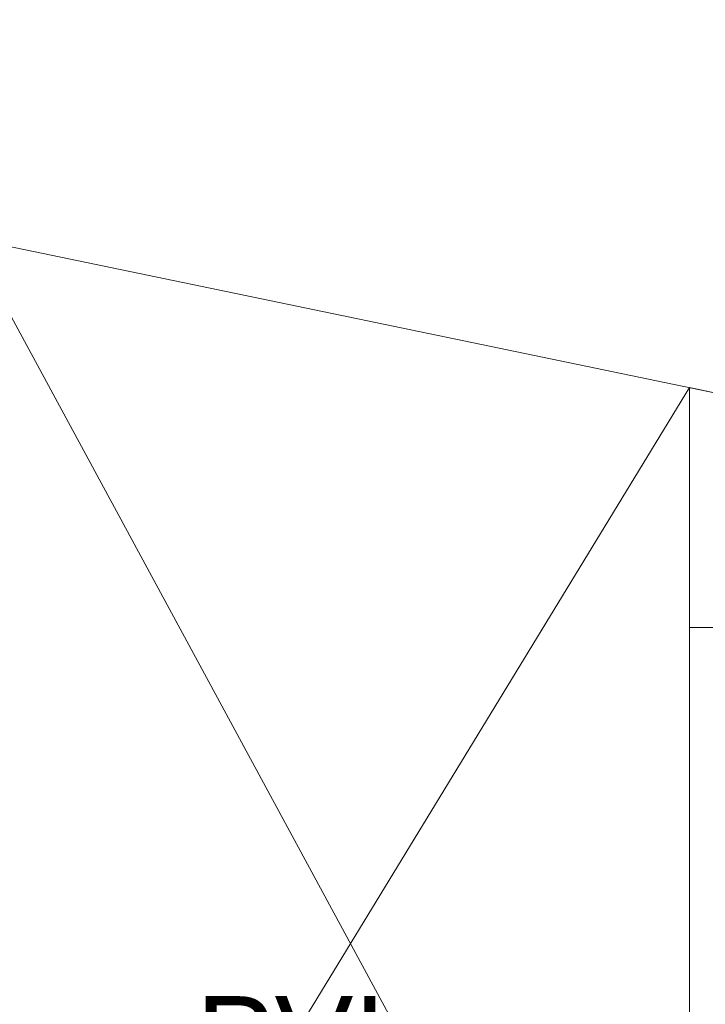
# Model space of a CAD drawing. Header units: millimetres. Extents: x 567 to 934, y -1 to 364.
# Tile 1051 of 1056: x 766.3 to 769.35, y 233.18 to 237.55. Entities that reach past the tile are written whole.
import ezdxf

# ---------------------------------------------------------------- set-up
doc = ezdxf.new("R2010")
doc.units = ezdxf.units.MM
doc.header["$MEASUREMENT"] = 0
doc.linetypes.add('NULL', pattern=[0])
doc.layers.add('ARQ FINA', color=8, linetype='Continuous')
doc.styles.add('Arial', font='arial.ttf')

msp = doc.modelspace()

# ---------------------------------------------------------------- linework, layer by layer
at = {"layer": 'ARQ FINA', "lineweight": 5}
for p, q in [((816.3164, 226.1556), (758.9167, 238.0696)), ((766.0764, 236.5835), (769.2764, 230.6739)), ((769.2764, 235.9193), (766.0764, 230.6739)), ((769.2764, 235.9193), (769.2764, 234.8549)), ((783.7164, 232.9221), (769.2764, 235.9193)), ((769.2764, 234.8549), (769.2764, 230.7149)), ((769.4164, 234.8549), (769.2764, 234.8549))]:
    msp.add_line(p, q, dxfattribs=at)

# ---------------------------------------------------------------- texts
at = {"layer": 'ARQ FINA', "linetype": 'NULL', "lineweight": 5, "insert": (767.0854, 232.8435), "char_height": 0.375, "width": 1.689215, "attachment_point": 7, "line_spacing_factor": 0.9, "style": 'Arial'}
msp.add_mtext('PVI', dxfattribs=at)

doc.saveas('drawing.dxf')
